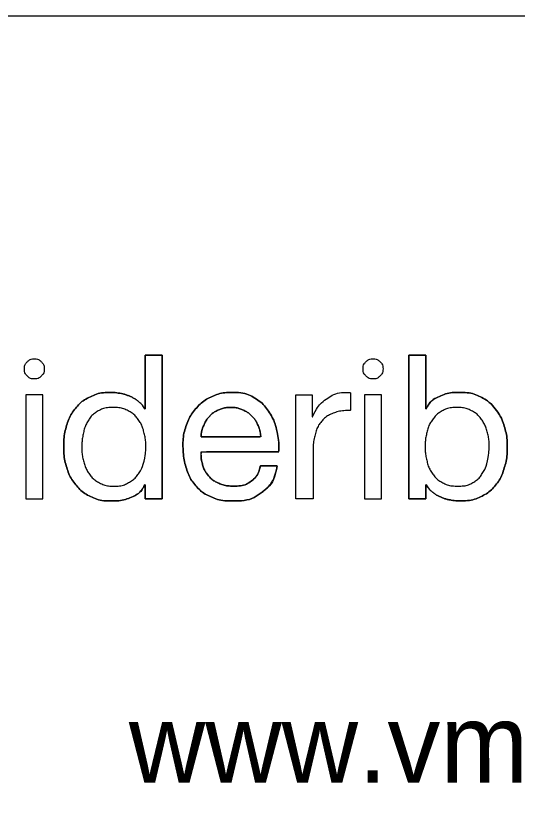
# Model space of a CAD drawing. Extents: x 509422 to 615075, y 6525431 to 6565970.
# Drawn here: x 513505.72 to 513521.57, y 6565420.88 to 6565445.84 of the extents above; entities that cross this region are included whole.
import ezdxf

# ---------------------------------------------------------------- set-up
doc = ezdxf.new("R2010")
doc.units = 0
doc.layers.add('VORMISTUS', color=7, linetype='Continuous')

msp = doc.modelspace()

# ---------------------------------------------------------------- linework, layer by layer
at = {"layer": 'VORMISTUS'}
for p, q in [((513506.301, 6565434.988), (513506.301, 6565434.988)), ((513517.007, 6565434.988), (513517.007, 6565434.988)), ((513506.573, 6565433.851), (513506.032, 6565433.851)), ((513506.032, 6565433.851), (513506.032, 6565430.566)), ((513506.573, 6565430.566), (513506.573, 6565433.851)), ((513517.278, 6565433.851), (513516.739, 6565433.851)), ((513516.739, 6565433.851), (513516.739, 6565430.566)), ((513517.279, 6565430.566), (513517.278, 6565433.851)), ((513515.093, 6565433.158), (513515.093, 6565433.158)), ((513513.46, 6565432.523), (513511.573, 6565432.522)), ((513511.573, 6565432.047), (513514.032, 6565432.047)), ((513513.981, 6565431.608), (513513.447, 6565431.608)), ((513506.032, 6565430.566), (513506.573, 6565430.566)), ((513516.739, 6565430.566), (513517.279, 6565430.566))]:
    msp.add_line(p, q, dxfattribs=at)
msp.add_lwpolyline([(513461.857, 6565445.837), (513641.857, 6565445.837), (513641.857, 6565395.837), (513461.857, 6565395.837)], close=True, dxfattribs=at)
for points in [[(513509.794, 6565431.011), (513509.807, 6565431.011), (513509.807, 6565430.566), (513510.347, 6565430.566), (513510.346, 6565435.102), (513509.807, 6565435.102), (513509.807, 6565433.412), (513509.794, 6565433.412)], [(513518.689, 6565433.407), (513518.676, 6565433.407), (513518.676, 6565435.102), (513518.137, 6565435.102), (513518.137, 6565430.566), (513518.676, 6565430.566), (513518.676, 6565431.005), (513518.689, 6565431.005)], [(513506.032, 6565430.566), (513506.573, 6565430.566), (513506.573, 6565433.851), (513506.032, 6565433.851), (513506.032, 6565430.566)], [(513516.739, 6565430.566), (513517.279, 6565430.566), (513517.278, 6565433.851), (513516.739, 6565433.851), (513516.739, 6565430.566)]]:
    msp.add_lwpolyline(points, dxfattribs=at)
for points, degree in [([(513506.301, 6565434.988), (513506.216, 6565434.988), (513506.142, 6565434.957), (513506.08, 6565434.895), (513506.019, 6565434.833), (513505.988, 6565434.757), (513505.988, 6565434.67), (513505.988, 6565434.584), (513506.019, 6565434.511), (513506.08, 6565434.449), (513506.142, 6565434.387), (513506.216, 6565434.356), (513506.301, 6565434.356), (513506.389, 6565434.356), (513506.463, 6565434.387), (513506.526, 6565434.449), (513506.587, 6565434.511), (513506.617, 6565434.584), (513506.617, 6565434.67), (513506.617, 6565434.757), (513506.587, 6565434.833), (513506.526, 6565434.895), (513506.463, 6565434.957), (513506.389, 6565434.988), (513506.301, 6565434.988)], 3), ([(513506.301, 6565434.988), (513506.216, 6565434.988), (513506.142, 6565434.957), (513506.08, 6565434.895), (513506.019, 6565434.833), (513505.988, 6565434.757), (513505.988, 6565434.67), (513505.988, 6565434.584), (513506.019, 6565434.511), (513506.08, 6565434.449), (513506.142, 6565434.387), (513506.216, 6565434.356), (513506.301, 6565434.356), (513506.389, 6565434.356), (513506.463, 6565434.387), (513506.526, 6565434.449), (513506.587, 6565434.511), (513506.617, 6565434.584), (513506.617, 6565434.67), (513506.617, 6565434.757), (513506.587, 6565434.833), (513506.526, 6565434.895), (513506.463, 6565434.957), (513506.389, 6565434.988), (513506.301, 6565434.988)], 3), ([(513509.807, 6565433.412), (513509.807, 6565433.412), (513509.794, 6565433.412), (513509.794, 6565433.412), (513509.735, 6565433.51), (513509.662, 6565433.591), (513509.575, 6565433.657), (513509.488, 6565433.722), (513509.395, 6565433.775), (513509.299, 6565433.816), (513509.201, 6565433.856), (513509.103, 6565433.884), (513509.006, 6565433.901), (513508.908, 6565433.918), (513508.818, 6565433.927), (513508.733, 6565433.927), (513508.483, 6565433.927), (513508.263, 6565433.881), (513508.075, 6565433.79), (513507.886, 6565433.698), (513507.73, 6565433.576), (513507.605, 6565433.422), (513507.48, 6565433.267), (513507.387, 6565433.086), (513507.325, 6565432.879), (513507.264, 6565432.671), (513507.233, 6565432.45), (513507.233, 6565432.218), (513507.233, 6565431.985), (513507.265, 6565431.764), (513507.328, 6565431.557), (513507.392, 6565431.35), (513507.487, 6565431.167), (513507.611, 6565431.011), (513507.737, 6565430.854), (513507.892, 6565430.729), (513508.081, 6565430.636), (513508.27, 6565430.543), (513508.492, 6565430.497), (513508.746, 6565430.497), (513508.974, 6565430.497), (513509.184, 6565430.536), (513509.375, 6565430.617), (513509.565, 6565430.698), (513509.705, 6565430.829), (513509.794, 6565431.011), (513509.794, 6565431.011), (513509.807, 6565431.011), (513509.807, 6565431.011), (513509.807, 6565431.011), (513509.807, 6565430.566), (513509.807, 6565430.566), (513509.807, 6565430.566), (513510.347, 6565430.566), (513510.347, 6565430.566), (513510.347, 6565430.566), (513510.346, 6565435.102), (513510.346, 6565435.102), (513510.346, 6565435.102), (513509.807, 6565435.102), (513509.807, 6565435.102), (513509.807, 6565435.102), (513509.807, 6565433.412), (513509.807, 6565433.412)], 3), ([(513517.007, 6565434.988), (513516.922, 6565434.988), (513516.848, 6565434.958), (513516.786, 6565434.896), (513516.725, 6565434.834), (513516.694, 6565434.758), (513516.694, 6565434.67), (513516.694, 6565434.585), (513516.725, 6565434.512), (513516.786, 6565434.45), (513516.848, 6565434.388), (513516.922, 6565434.356), (513517.007, 6565434.356), (513517.095, 6565434.356), (513517.169, 6565434.388), (513517.231, 6565434.45), (513517.292, 6565434.512), (513517.324, 6565434.585), (513517.324, 6565434.67), (513517.324, 6565434.758), (513517.292, 6565434.834), (513517.231, 6565434.896), (513517.169, 6565434.958), (513517.095, 6565434.988), (513517.007, 6565434.988)], 3), ([(513517.007, 6565434.988), (513516.922, 6565434.988), (513516.848, 6565434.958), (513516.786, 6565434.896), (513516.725, 6565434.834), (513516.694, 6565434.758), (513516.694, 6565434.67), (513516.694, 6565434.585), (513516.725, 6565434.512), (513516.786, 6565434.45), (513516.848, 6565434.388), (513516.922, 6565434.356), (513517.007, 6565434.356), (513517.095, 6565434.356), (513517.169, 6565434.388), (513517.231, 6565434.45), (513517.292, 6565434.512), (513517.324, 6565434.585), (513517.324, 6565434.67), (513517.324, 6565434.758), (513517.292, 6565434.834), (513517.231, 6565434.896), (513517.169, 6565434.958), (513517.095, 6565434.988), (513517.007, 6565434.988)], 3), ([(513520.872, 6565433.41), (513520.746, 6565433.568), (513520.59, 6565433.694), (513520.402, 6565433.788), (513520.213, 6565433.881), (513519.991, 6565433.927), (513519.737, 6565433.927), (513519.508, 6565433.927), (513519.299, 6565433.886), (513519.108, 6565433.803), (513518.917, 6565433.721), (513518.778, 6565433.588), (513518.689, 6565433.407), (513518.689, 6565433.407), (513518.676, 6565433.407), (513518.676, 6565433.407), (513518.676, 6565433.407), (513518.676, 6565435.102), (513518.676, 6565435.102), (513518.676, 6565435.102), (513518.137, 6565435.102), (513518.137, 6565435.102), (513518.137, 6565435.102), (513518.137, 6565430.566), (513518.137, 6565430.566), (513518.137, 6565430.566), (513518.676, 6565430.566), (513518.676, 6565430.566), (513518.676, 6565430.566), (513518.676, 6565431.005), (513518.676, 6565431.005), (513518.676, 6565431.005), (513518.689, 6565431.005), (513518.689, 6565431.005), (513518.748, 6565430.908), (513518.821, 6565430.826), (513518.909, 6565430.76), (513518.995, 6565430.695), (513519.087, 6565430.643), (513519.185, 6565430.605), (513519.282, 6565430.566), (513519.38, 6565430.54), (513519.48, 6565430.522), (513519.579, 6565430.505), (513519.67, 6565430.498), (513519.75, 6565430.498), (513520, 6565430.498), (513520.22, 6565430.542), (513520.408, 6565430.63), (513520.596, 6565430.72), (513520.753, 6565430.841), (513520.879, 6565430.996), (513521.003, 6565431.15), (513521.096, 6565431.331), (513521.158, 6565431.539), (513521.219, 6565431.747), (513521.25, 6565431.967), (513521.25, 6565432.199), (513521.25, 6565432.432), (513521.218, 6565432.653), (513521.154, 6565432.861), (513521.091, 6565433.067), (513520.997, 6565433.25), (513520.872, 6565433.41)], 3), ([(513509.794, 6565433.412), (513509.735, 6565433.51), (513509.662, 6565433.591), (513509.575, 6565433.657), (513509.488, 6565433.722), (513509.395, 6565433.775), (513509.299, 6565433.816), (513509.201, 6565433.856), (513509.103, 6565433.884), (513509.006, 6565433.901), (513508.908, 6565433.918), (513508.818, 6565433.927), (513508.733, 6565433.927), (513508.483, 6565433.927), (513508.263, 6565433.881), (513508.075, 6565433.79), (513507.886, 6565433.698), (513507.73, 6565433.576), (513507.605, 6565433.422), (513507.48, 6565433.267), (513507.387, 6565433.086), (513507.325, 6565432.879), (513507.264, 6565432.671), (513507.233, 6565432.45), (513507.233, 6565432.218), (513507.233, 6565431.985), (513507.265, 6565431.764), (513507.328, 6565431.557), (513507.392, 6565431.35), (513507.487, 6565431.167), (513507.611, 6565431.011), (513507.737, 6565430.854), (513507.892, 6565430.729), (513508.081, 6565430.636), (513508.27, 6565430.543), (513508.492, 6565430.497), (513508.746, 6565430.497), (513508.974, 6565430.497), (513509.184, 6565430.536), (513509.375, 6565430.617), (513509.565, 6565430.698), (513509.705, 6565430.829), (513509.794, 6565431.011)], 3), ([(513513.978, 6565432.675), (513513.934, 6565432.896), (513513.853, 6565433.099), (513513.737, 6565433.285), (513513.62, 6565433.471), (513513.465, 6565433.625), (513513.273, 6565433.746), (513513.08, 6565433.867), (513512.838, 6565433.927), (513512.546, 6565433.927), (513512.32, 6565433.927), (513512.114, 6565433.884), (513511.925, 6565433.8), (513511.737, 6565433.715), (513511.574, 6565433.596), (513511.437, 6565433.445), (513511.298, 6565433.291), (513511.192, 6565433.112), (513511.116, 6565432.904), (513511.039, 6565432.696), (513511.001, 6565432.467), (513511.001, 6565432.218), (513511.01, 6565431.968), (513511.046, 6565431.737), (513511.112, 6565431.525), (513511.178, 6565431.314), (513511.277, 6565431.132), (513511.408, 6565430.979), (513511.539, 6565430.827), (513511.701, 6565430.709), (513511.894, 6565430.623), (513512.087, 6565430.539), (513512.314, 6565430.497), (513512.576, 6565430.497), (513512.949, 6565430.497), (513513.258, 6565430.59), (513513.504, 6565430.776), (513513.751, 6565430.963), (513513.909, 6565431.24), (513513.981, 6565431.608), (513513.981, 6565431.608), (513513.447, 6565431.608), (513513.447, 6565431.608), (513513.401, 6565431.393), (513513.305, 6565431.231), (513513.158, 6565431.125), (513513.012, 6565431.02), (513512.825, 6565430.967), (513512.596, 6565430.967), (513512.419, 6565430.967), (513512.263, 6565430.996), (513512.132, 6565431.055), (513512, 6565431.115), (513511.892, 6565431.194), (513511.808, 6565431.294), (513511.723, 6565431.394), (513511.662, 6565431.508), (513511.624, 6565431.637), (513511.586, 6565431.766), (513511.569, 6565431.902), (513511.573, 6565432.047), (513511.573, 6565432.047), (513514.032, 6565432.047), (513514.032, 6565432.047), (513514.04, 6565432.245), (513514.022, 6565432.456), (513513.978, 6565432.675)], 3), ([(513513.978, 6565432.675), (513513.934, 6565432.896), (513513.853, 6565433.099), (513513.737, 6565433.285), (513513.62, 6565433.471), (513513.465, 6565433.625), (513513.273, 6565433.746), (513513.08, 6565433.867), (513512.838, 6565433.927), (513512.546, 6565433.927), (513512.32, 6565433.927), (513512.114, 6565433.884), (513511.925, 6565433.8), (513511.737, 6565433.715), (513511.574, 6565433.596), (513511.437, 6565433.445), (513511.298, 6565433.291), (513511.192, 6565433.112), (513511.116, 6565432.904), (513511.039, 6565432.696), (513511.001, 6565432.467), (513511.001, 6565432.218), (513511.01, 6565431.968), (513511.046, 6565431.737), (513511.112, 6565431.525), (513511.178, 6565431.314), (513511.277, 6565431.132), (513511.408, 6565430.979), (513511.539, 6565430.827), (513511.701, 6565430.709), (513511.894, 6565430.623), (513512.087, 6565430.539), (513512.314, 6565430.497), (513512.576, 6565430.497), (513512.949, 6565430.497), (513513.258, 6565430.59), (513513.504, 6565430.776), (513513.751, 6565430.963), (513513.909, 6565431.24), (513513.981, 6565431.608)], 3), ([(513515.093, 6565433.158), (513515.093, 6565433.158), (513515.08, 6565433.158), (513515.08, 6565433.158), (513515.08, 6565433.158), (513515.08, 6565433.851), (513515.08, 6565433.851), (513515.08, 6565433.851), (513514.571, 6565433.851), (513514.571, 6565433.851), (513514.571, 6565433.851), (513514.572, 6565430.566), (513514.572, 6565430.566), (513514.572, 6565430.566), (513515.112, 6565430.566), (513515.112, 6565430.566), (513515.112, 6565430.566), (513515.112, 6565432.028), (513515.112, 6565432.028), (513515.112, 6565432.239), (513515.133, 6565432.427), (513515.176, 6565432.591), (513515.218, 6565432.753), (513515.285, 6565432.892), (513515.379, 6565433.006), (513515.472, 6565433.12), (513515.595, 6565433.207), (513515.748, 6565433.267), (513515.9, 6565433.326), (513516.083, 6565433.355), (513516.3, 6565433.355), (513516.3, 6565433.355), (513516.3, 6565433.927), (513516.3, 6565433.927), (513516.008, 6565433.935), (513515.766, 6565433.876), (513515.575, 6565433.749), (513515.385, 6565433.622), (513515.224, 6565433.425), (513515.093, 6565433.158)], 3), ([(513515.093, 6565433.158), (513515.093, 6565433.158), (513515.08, 6565433.158), (513515.08, 6565433.158), (513515.08, 6565433.158), (513515.08, 6565433.851), (513515.08, 6565433.851), (513515.08, 6565433.851), (513514.571, 6565433.851), (513514.571, 6565433.851), (513514.571, 6565433.851), (513514.572, 6565430.566), (513514.572, 6565430.566), (513514.572, 6565430.566), (513515.112, 6565430.566), (513515.112, 6565430.566), (513515.112, 6565430.566), (513515.112, 6565432.028), (513515.112, 6565432.028), (513515.112, 6565432.239), (513515.133, 6565432.427), (513515.176, 6565432.591), (513515.218, 6565432.753), (513515.285, 6565432.892), (513515.379, 6565433.006), (513515.472, 6565433.12), (513515.595, 6565433.207), (513515.748, 6565433.267), (513515.9, 6565433.326), (513516.083, 6565433.355), (513516.3, 6565433.355), (513516.3, 6565433.355), (513516.3, 6565433.927), (513516.3, 6565433.927), (513516.008, 6565433.935), (513515.766, 6565433.876), (513515.575, 6565433.749), (513515.385, 6565433.622), (513515.224, 6565433.425), (513515.093, 6565433.158)], 3), ([(513520.872, 6565433.41), (513520.746, 6565433.568), (513520.59, 6565433.694), (513520.402, 6565433.788), (513520.213, 6565433.881), (513519.991, 6565433.927), (513519.737, 6565433.927), (513519.508, 6565433.927), (513519.299, 6565433.886), (513519.108, 6565433.803), (513518.917, 6565433.721), (513518.778, 6565433.588), (513518.689, 6565433.407)], 3), ([(513509.772, 6565431.755), (513509.736, 6565431.606), (513509.677, 6565431.473), (513509.596, 6565431.357), (513509.517, 6565431.241), (513509.412, 6565431.146), (513509.285, 6565431.075), (513509.158, 6565431.002), (513509.004, 6565430.966), (513508.822, 6565430.966), (513508.648, 6565430.966), (513508.497, 6565431), (513508.368, 6565431.068), (513508.238, 6565431.136), (513508.133, 6565431.227), (513508.05, 6565431.341), (513507.967, 6565431.455), (513507.906, 6565431.585), (513507.866, 6565431.732), (513507.825, 6565431.878), (513507.805, 6565432.027), (513507.805, 6565432.18), (513507.805, 6565432.34), (513507.822, 6565432.498), (513507.856, 6565432.65), (513507.89, 6565432.803), (513507.945, 6565432.938), (513508.021, 6565433.057), (513508.098, 6565433.176), (513508.199, 6565433.27), (513508.326, 6565433.342), (513508.453, 6565433.414), (513508.608, 6565433.45), (513508.79, 6565433.45), (513508.976, 6565433.45), (513509.135, 6565433.416), (513509.267, 6565433.345), (513509.398, 6565433.275), (513509.505, 6565433.184), (513509.587, 6565433.07), (513509.67, 6565432.954), (513509.73, 6565432.823), (513509.769, 6565432.672), (513509.807, 6565432.521), (513509.826, 6565432.366), (513509.826, 6565432.205), (513509.826, 6565432.053), (513509.808, 6565431.902), (513509.772, 6565431.755)], 3), ([(513509.772, 6565431.755), (513509.736, 6565431.606), (513509.677, 6565431.473), (513509.596, 6565431.357), (513509.517, 6565431.241), (513509.412, 6565431.146), (513509.285, 6565431.075), (513509.158, 6565431.002), (513509.004, 6565430.966), (513508.822, 6565430.966), (513508.648, 6565430.966), (513508.497, 6565431), (513508.368, 6565431.068), (513508.238, 6565431.136), (513508.133, 6565431.227), (513508.05, 6565431.341), (513507.967, 6565431.455), (513507.906, 6565431.585), (513507.866, 6565431.732), (513507.825, 6565431.878), (513507.805, 6565432.027), (513507.805, 6565432.18), (513507.805, 6565432.34), (513507.822, 6565432.498), (513507.856, 6565432.65), (513507.89, 6565432.803), (513507.945, 6565432.938), (513508.021, 6565433.057), (513508.098, 6565433.176), (513508.199, 6565433.27), (513508.326, 6565433.342), (513508.453, 6565433.414), (513508.608, 6565433.45), (513508.79, 6565433.45), (513508.976, 6565433.45), (513509.135, 6565433.416), (513509.267, 6565433.345), (513509.398, 6565433.275), (513509.505, 6565433.184), (513509.587, 6565433.07), (513509.67, 6565432.954), (513509.73, 6565432.823), (513509.769, 6565432.672), (513509.807, 6565432.521), (513509.826, 6565432.366), (513509.826, 6565432.205), (513509.826, 6565432.053), (513509.808, 6565431.902), (513509.772, 6565431.755)], 3), ([(513511.573, 6565432.522), (513511.581, 6565432.65), (513511.609, 6565432.77), (513511.656, 6565432.882), (513511.702, 6565432.994), (513511.765, 6565433.092), (513511.846, 6565433.177), (513511.926, 6565433.263), (513512.023, 6565433.329), (513512.135, 6565433.378), (513512.247, 6565433.426), (513512.373, 6565433.451), (513512.513, 6565433.451), (513512.649, 6565433.451), (513512.773, 6565433.426), (513512.885, 6565433.378), (513512.997, 6565433.329), (513513.095, 6565433.263), (513513.178, 6565433.18), (513513.26, 6565433.097), (513513.325, 6565433), (513513.374, 6565432.885), (513513.423, 6565432.771), (513513.451, 6565432.651), (513513.46, 6565432.523), (513513.46, 6565432.523), (513511.573, 6565432.522), (513511.573, 6565432.522)], 3), ([(513511.573, 6565432.522), (513511.581, 6565432.65), (513511.609, 6565432.77), (513511.656, 6565432.882), (513511.702, 6565432.994), (513511.765, 6565433.092), (513511.846, 6565433.177), (513511.926, 6565433.263), (513512.023, 6565433.329), (513512.135, 6565433.378), (513512.247, 6565433.426), (513512.373, 6565433.451), (513512.513, 6565433.451), (513512.649, 6565433.451), (513512.773, 6565433.426), (513512.885, 6565433.378), (513512.997, 6565433.329), (513513.095, 6565433.263), (513513.178, 6565433.18), (513513.26, 6565433.097), (513513.325, 6565433), (513513.374, 6565432.885), (513513.423, 6565432.771), (513513.451, 6565432.651), (513513.46, 6565432.523)], 3), ([(513520.626, 6565431.767), (513520.593, 6565431.616), (513520.538, 6565431.48), (513520.461, 6565431.361), (513520.385, 6565431.242), (513520.285, 6565431.147), (513520.16, 6565431.075), (513520.035, 6565431.002), (513519.879, 6565430.967), (513519.693, 6565430.967), (513519.506, 6565430.967), (513519.347, 6565431.001), (513519.217, 6565431.072), (513519.085, 6565431.142), (513518.979, 6565431.234), (513518.896, 6565431.348), (513518.813, 6565431.463), (513518.752, 6565431.595), (513518.715, 6565431.745), (513518.676, 6565431.896), (513518.658, 6565432.051), (513518.658, 6565432.212), (513518.658, 6565432.364), (513518.675, 6565432.515), (513518.711, 6565432.664), (513518.747, 6565432.811), (513518.805, 6565432.944), (513518.886, 6565433.06), (513518.967, 6565433.176), (513519.07, 6565433.271), (513519.197, 6565433.343), (513519.324, 6565433.415), (513519.479, 6565433.451), (513519.662, 6565433.451), (513519.835, 6565433.451), (513519.987, 6565433.418), (513520.116, 6565433.35), (513520.244, 6565433.282), (513520.351, 6565433.19), (513520.433, 6565433.076), (513520.516, 6565432.962), (513520.577, 6565432.832), (513520.618, 6565432.685), (513520.658, 6565432.54), (513520.678, 6565432.39), (513520.678, 6565432.238), (513520.678, 6565432.077), (513520.661, 6565431.92), (513520.626, 6565431.767)], 3), ([(513520.626, 6565431.767), (513520.593, 6565431.616), (513520.538, 6565431.48), (513520.461, 6565431.361), (513520.385, 6565431.242), (513520.285, 6565431.147), (513520.16, 6565431.075), (513520.035, 6565431.002), (513519.879, 6565430.967), (513519.693, 6565430.967), (513519.506, 6565430.967), (513519.347, 6565431.001), (513519.217, 6565431.072), (513519.085, 6565431.142), (513518.979, 6565431.234), (513518.896, 6565431.348), (513518.813, 6565431.463), (513518.752, 6565431.595), (513518.715, 6565431.745), (513518.676, 6565431.896), (513518.658, 6565432.051), (513518.658, 6565432.212), (513518.658, 6565432.364), (513518.675, 6565432.515), (513518.711, 6565432.664), (513518.747, 6565432.811), (513518.805, 6565432.944), (513518.886, 6565433.06), (513518.967, 6565433.176), (513519.07, 6565433.271), (513519.197, 6565433.343), (513519.324, 6565433.415), (513519.479, 6565433.451), (513519.662, 6565433.451), (513519.835, 6565433.451), (513519.987, 6565433.418), (513520.116, 6565433.35), (513520.244, 6565433.282), (513520.351, 6565433.19), (513520.433, 6565433.076), (513520.516, 6565432.962), (513520.577, 6565432.832), (513520.618, 6565432.685), (513520.658, 6565432.54), (513520.678, 6565432.39), (513520.678, 6565432.238), (513520.678, 6565432.077), (513520.661, 6565431.92), (513520.626, 6565431.767)], 3), ([(513518.689, 6565431.005), (513518.748, 6565430.908), (513518.821, 6565430.826), (513518.909, 6565430.76), (513518.995, 6565430.695), (513519.087, 6565430.643), (513519.185, 6565430.605), (513519.282, 6565430.566), (513519.38, 6565430.54), (513519.48, 6565430.522), (513519.579, 6565430.505), (513519.67, 6565430.498), (513519.75, 6565430.498), (513520, 6565430.498), (513520.22, 6565430.542), (513520.408, 6565430.63), (513520.596, 6565430.72), (513520.753, 6565430.841), (513520.879, 6565430.996), (513521.003, 6565431.15), (513521.096, 6565431.331), (513521.158, 6565431.539), (513521.219, 6565431.747), (513521.25, 6565431.967), (513521.25, 6565432.199), (513521.25, 6565432.432), (513521.218, 6565432.653), (513521.154, 6565432.861), (513521.091, 6565433.067), (513520.997, 6565433.25), (513520.872, 6565433.41)], 3), ([(513514.032, 6565432.047), (513514.04, 6565432.245), (513514.022, 6565432.456), (513513.978, 6565432.675)], 2), ([(513513.447, 6565431.608), (513513.401, 6565431.393), (513513.305, 6565431.231), (513513.158, 6565431.125), (513513.012, 6565431.02), (513512.825, 6565430.967), (513512.596, 6565430.967), (513512.419, 6565430.967), (513512.263, 6565430.996), (513512.132, 6565431.055), (513512, 6565431.115), (513511.892, 6565431.194), (513511.808, 6565431.294), (513511.723, 6565431.394), (513511.662, 6565431.508), (513511.624, 6565431.637), (513511.586, 6565431.766), (513511.569, 6565431.902), (513511.573, 6565432.047)], 3)]:
    msp.add_open_spline(points, degree=degree, dxfattribs=at)

# ---------------------------------------------------------------- texts
msp.add_text('www.vmb.ee', height=2.5, rotation=0.0032, dxfattribs=at).set_placement((513509.292, 6565421.587))

doc.saveas('drawing.dxf')
